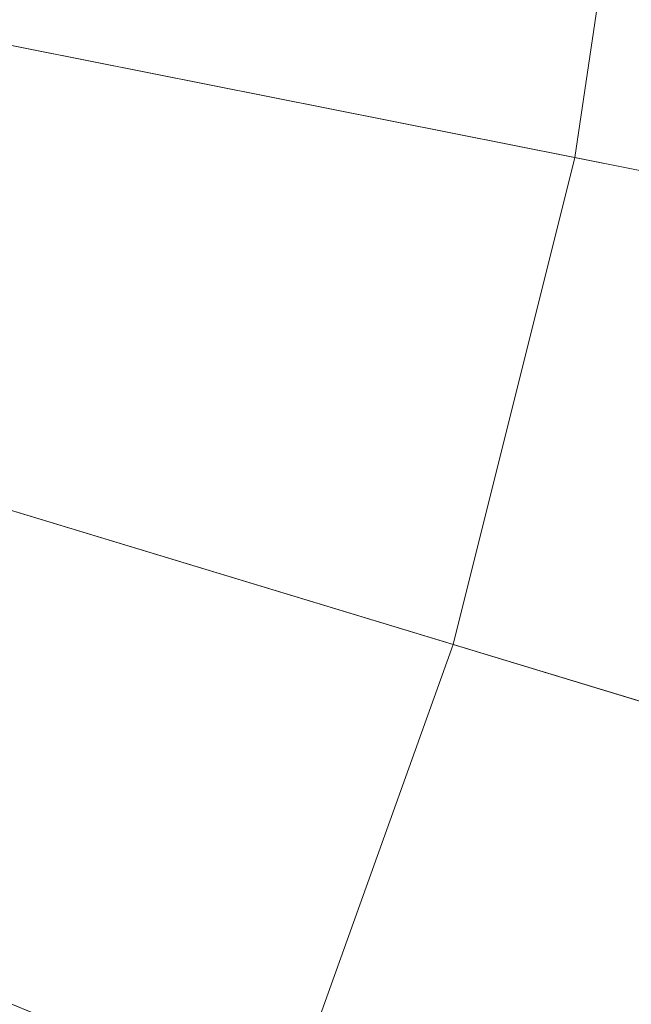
# Model space of a CAD drawing. Header units: millimetres. Extents: x 2270 to 2550, y -29847 to -29567.
# Tile 433 of 591: x 2518 to 2533, y -29752 to -29728. Entities that reach past the tile are written whole.
import ezdxf

# ---------------------------------------------------------------- set-up
doc = ezdxf.new("R2010")
doc.units = ezdxf.units.MM
doc.header["$LTSCALE"] = 25.4
doc.layers.add('Lighting-LED', color=7, linetype='Continuous', lineweight=5, true_color=0x000000)

msp = doc.modelspace()

# ---------------------------------------------------------------- linework, layer by layer
at = {"layer": 'Lighting-LED', "color": 18, "linetype": 'Continuous', "lineweight": 5, "true_color": 0x000000}
for points in [[(2531.537, -29731.675, -170.5), (2533.321, -29719.646, -170.5), (2410, -29707.5, -170.5)], [(2528.584, -29743.472, -170.5), (2531.537, -29731.675, -170.5), (2410, -29707.5, -170.5)], [(2524.484, -29754.921, -170.5), (2528.584, -29743.472, -170.5), (2410, -29707.5, -170.5)], [(2519.287, -29765.915, -170.5), (2524.484, -29754.921, -170.5), (2410, -29707.5, -170.5)], [(2513.034, -29776.345, -170.5), (2519.287, -29765.915, -170.5), (2410, -29707.5, -170.5)], [(2410, -29707.5, -295.5), (2548.311, -29721.122, -295.5), (2546.311, -29734.614, -295.5)], [(2410, -29707.5, -295.5), (2546.311, -29734.614, -295.5), (2542.998, -29747.845, -295.5)], [(2410, -29707.5, -295.5), (2542.998, -29747.845, -295.5), (2538.401, -29760.685, -295.5)], [(2410, -29707.5, -295.5), (2538.401, -29760.685, -295.5), (2532.572, -29773.016, -295.5)], [(2410, -29707.5, -295.5), (2532.572, -29773.016, -295.5), (2525.558, -29784.714, -295.5)], [(2410, -29707.5, -295.5), (2525.558, -29784.714, -295.5), (2517.433, -29795.668, -295.5)], [(2540.808, -29733.519, -176.433), (2542.728, -29720.573, -176.433), (2533.321, -29719.646, -170.5), (2531.537, -29731.675, -170.5)], [(2537.629, -29746.216, -176.433), (2540.808, -29733.519, -176.433), (2531.537, -29731.675, -170.5), (2528.584, -29743.472, -170.5)], [(2533.217, -29758.538, -176.433), (2537.629, -29746.216, -176.433), (2528.584, -29743.472, -170.5), (2524.484, -29754.921, -170.5)]]:
    msp.add_3dface(points, dxfattribs=at)

doc.saveas('drawing.dxf')
